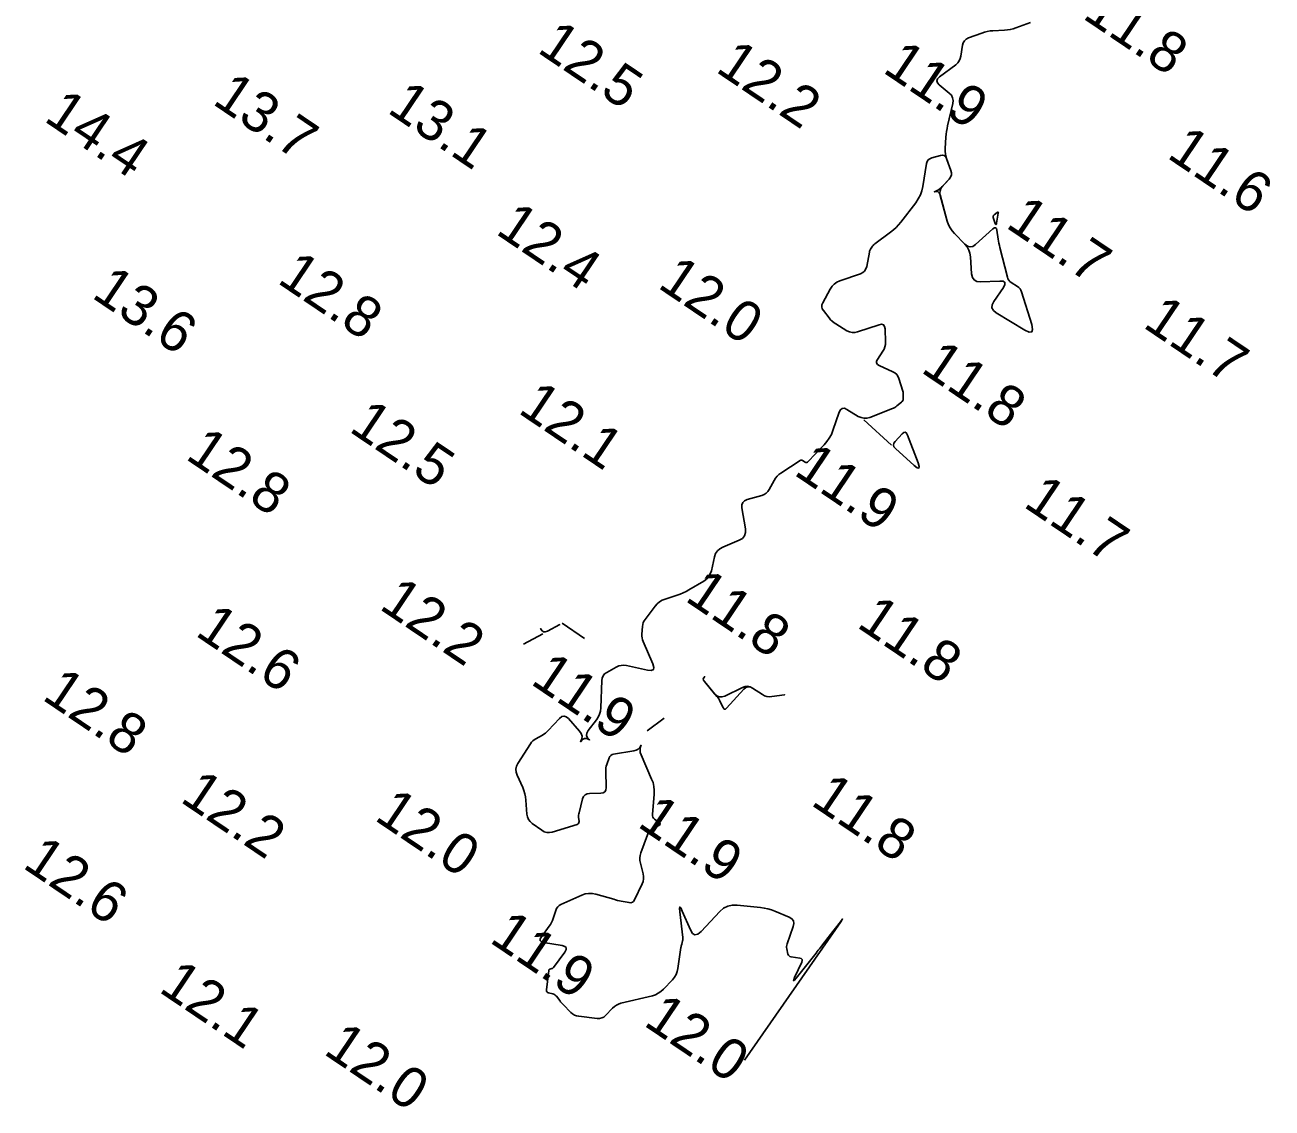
# Model space of a CAD drawing. Extents: x 815352 to 820877, y 582403 to 597439.
# Drawn here: x 815940.7 to 816093.9, y 582923.8 to 583056.9 of the extents above; entities that cross this region are included whole.
import ezdxf

# ---------------------------------------------------------------- set-up
doc = ezdxf.new("R2010")
doc.units = 0
doc.layers.add('V-CONT-EL12', color=7, linetype='Continuous')
doc.layers.add('V-TOPO-SOUN', color=7, linetype='Continuous')

msp = doc.modelspace()

# ---------------------------------------------------------------- linework, layer by layer
at = {"layer": 'V-CONT-EL12'}
for points in [[(816064.24, 583057.18), (816062.45, 583056.52), (816062.11, 583056.41), (816061.77, 583056.32), (816061.42, 583056.27), (816061.07, 583056.24), (816059.64, 583056.17), (816059.29, 583056.14), (816058.94, 583056.09), (816058.6, 583056), (816058.26, 583055.89), (816056.64, 583055.28), (816056.36, 583055.14), (816056.14, 583054.94), (816055.99, 583054.69), (816055.91, 583054.39), (816055.71, 583053.06), (816055.63, 583052.75), (816055.5, 583052.47), (816055.31, 583052.22), (816055.07, 583052), (816053.07, 583050.51), (816052.83, 583050.27), (816052.74, 583050.03), (816052.82, 583049.78), (816053.04, 583049.53), (816054.27, 583048.51), (816054.53, 583048.24), (816054.69, 583047.93), (816054.75, 583047.59), (816054.71, 583047.22), (816054.07, 583044.48), (816054, 583044.14), (816053.94, 583043.8), (816053.9, 583043.45), (816053.87, 583043.1), (816053.78, 583041.7), (816053.78, 583041.36), (816053.81, 583041.02), (816053.88, 583040.69), (816053.98, 583040.36), (816054.47, 583039.01), (816054.54, 583038.72), (816054.53, 583038.45), (816054.44, 583038.19), (816054.26, 583037.95), (816053.36, 583036.96), (816053.17, 583036.77), (816052.95, 583036.61), (816052.71, 583036.49), (816052.45, 583036.39), (816052.7, 583036.43), (816052.89, 583036.38), (816053.04, 583036.24), (816053.14, 583036.01), (816054.03, 583032.77), (816054.17, 583032.34), (816054.37, 583031.95), (816054.61, 583031.58), (816054.91, 583031.24), (816056.19, 583029.95), (816056.47, 583029.61), (816056.68, 583029.23), (816056.82, 583028.83), (816056.89, 583028.39), (816057.02, 583026.3), (816057.12, 583025.86), (816057.32, 583025.56), (816057.65, 583025.38), (816058.09, 583025.34), (816060.48, 583025.42), (816060.9, 583025.39), (816061.11, 583025.24), (816061.12, 583024.98), (816060.93, 583024.61), (816059.74, 583022.9), (816059.54, 583022.5), (816059.52, 583022.13), (816059.69, 583021.8), (816060.04, 583021.51), (816063.54, 583019.4), (816064.09, 583019.14), (816064.41, 583019.17), (816064.52, 583019.48), (816064.4, 583020.08), (816063.16, 583024.08), (816063.08, 583024.29), (816062.97, 583024.46), (816062.83, 583024.62), (816062.65, 583024.75), (816061.9, 583025.22), (816061.73, 583025.35), (816061.59, 583025.51), (816061.48, 583025.69), (816061.41, 583025.89), (816060.5, 583029.52), (816060.44, 583029.79), (816060.38, 583030.05), (816060.33, 583030.32), (816060.29, 583030.58), (816060.12, 583031.65), (816060.06, 583031.87), (816059.96, 583031.97), (816059.82, 583031.95), (816059.64, 583031.83), (816057.51, 583029.91), (816057.17, 583029.68), (816056.84, 583029.61), (816056.51, 583029.7), (816056.19, 583029.95), (816054.91, 583031.24), (816054.61, 583031.58), (816054.37, 583031.95), (816054.17, 583032.34), (816054.03, 583032.77), (816053.16, 583035.94), (816053.11, 583036.24), (816053.14, 583036.51), (816053.24, 583036.77), (816053.41, 583037.02), (816054.26, 583037.95), (816054.44, 583038.19), (816054.53, 583038.45), (816054.54, 583038.72), (816054.47, 583039.01), (816053.93, 583040.48), (816053.82, 583040.7), (816053.65, 583040.84), (816053.45, 583040.89), (816053.2, 583040.85), (816052.12, 583040.54), (816051.88, 583040.44), (816051.69, 583040.29), (816051.56, 583040.09), (816051.49, 583039.84), (816051.03, 583037.04), (816050.91, 583036.5), (816050.72, 583035.99), (816050.47, 583035.5), (816050.16, 583035.04), (816048.31, 583032.65), (816048.03, 583032.32), (816047.73, 583032), (816047.41, 583031.71), (816047.06, 583031.43), (816045.12, 583029.98), (816045.04, 583029.92), (816044.96, 583029.85), (816044.9, 583029.77), (816044.83, 583029.69), (816044.6, 583029.34), (816044.55, 583029.25), (816044.51, 583029.16), (816044.48, 583029.07), (816044.45, 583028.97), (816044.12, 583027.2), (816044.03, 583026.9), (816043.87, 583026.65), (816043.65, 583026.46), (816043.37, 583026.32), (816040.81, 583025.43), (816040.45, 583025.27), (816040.13, 583025.05), (816039.86, 583024.77), (816039.63, 583024.43), (816038.72, 583022.74), (816038.63, 583022.49), (816038.61, 583022.25), (816038.67, 583022.02), (816038.8, 583021.79), (816039.51, 583020.89), (816039.69, 583020.67), (816039.89, 583020.48), (816040.11, 583020.3), (816040.35, 583020.14), (816041.7, 583019.31), (816042.02, 583019.16), (816042.34, 583019.08), (816042.67, 583019.08), (816043, 583019.16), (816045.65, 583020.04), (816045.96, 583020.1), (816046.19, 583020.03), (816046.33, 583019.84), (816046.38, 583019.53), (816046.44, 583017.89), (816046.43, 583017.6), (816046.37, 583017.32), (816046.27, 583017.05), (816046.12, 583016.79), (816045.45, 583015.79), (816045.33, 583015.56), (816045.33, 583015.35), (816045.44, 583015.18), (816045.66, 583015.04), (816047.34, 583014.28), (816047.6, 583014.13), (816047.81, 583013.94), (816047.97, 583013.71), (816048.08, 583013.43), (816048.56, 583011.88), (816048.59, 583011.76), (816048.61, 583011.65), (816048.62, 583011.53), (816048.62, 583011.41), (816048.6, 583010.93), (816048.59, 583010.82), (816048.55, 583010.72), (816048.49, 583010.62), (816048.41, 583010.54), (816047.84, 583010.07), (816047.71, 583009.97), (816047.58, 583009.88), (816047.43, 583009.81), (816047.29, 583009.74), (816044.52, 583008.66), (816044.15, 583008.56), (816043.79, 583008.55), (816043.43, 583008.63), (816043.08, 583008.79), (816041.7, 583009.64), (816041.38, 583009.78), (816041.12, 583009.77), (816040.9, 583009.61), (816040.75, 583009.3), (816039.97, 583007.06), (816039.78, 583006.58), (816039.53, 583006.13), (816039.24, 583005.71), (816038.9, 583005.31), (816036.84, 583003.18), (816036.77, 583003.13), (816036.7, 583003.11), (816036.63, 583003.11), (816036.55, 583003.15), (816036.24, 583003.35), (816036.17, 583003.39), (816036.09, 583003.4), (816036.01, 583003.39), (816035.94, 583003.35), (816033.57, 583001.82), (816033.32, 583001.64), (816033.1, 583001.43), (816032.91, 583001.19), (816032.74, 583000.92), (816032.15, 582999.81), (816031.99, 582999.55), (816031.78, 582999.35), (816031.54, 582999.19), (816031.25, 582999.08), (816029.45, 582998.58), (816029.1, 582998.43), (816028.88, 582998.21), (816028.77, 582997.91), (816028.78, 582997.54), (816029.23, 582994.97), (816029.24, 582994.5), (816029.12, 582994.11), (816028.86, 582993.8), (816028.46, 582993.57), (816026.43, 582992.73), (816026.06, 582992.53), (816025.77, 582992.26), (816025.56, 582991.93), (816025.42, 582991.54), (816025.03, 582989.83), (816024.9, 582989.43), (816024.7, 582989.08), (816024.43, 582988.78), (816024.09, 582988.54), (816022.27, 582987.47), (816021.92, 582987.28), (816021.57, 582987.11), (816021.21, 582986.96), (816020.84, 582986.82), (816019.35, 582986.33), (816018.99, 582986.19), (816018.67, 582985.99), (816018.38, 582985.75), (816018.12, 582985.46), (816016.89, 582983.85), (816016.76, 582983.65), (816016.66, 582983.45), (816016.6, 582983.23), (816016.57, 582982.99), (816016.5, 582982.04), (816016.5, 582981.8), (816016.53, 582981.57), (816016.58, 582981.34), (816016.66, 582981.12), (816017.84, 582978.38), (816017.96, 582977.95), (816017.9, 582977.67), (816017.64, 582977.56), (816017.2, 582977.6), (816014.6, 582978.17), (816014.27, 582978.21), (816013.96, 582978.19), (816013.65, 582978.12), (816013.35, 582977.98), (816012.17, 582977.33), (816011.91, 582977.14), (816011.72, 582976.91), (816011.6, 582976.64), (816011.56, 582976.33), (816011.45, 582972.98), (816011.4, 582972.58), (816011.3, 582972.19), (816011.13, 582971.83), (816010.91, 582971.49), (816009.89, 582970.18), (816009.71, 582969.86), (816009.68, 582969.56), (816009.79, 582969.29), (816010.06, 582969.04), (816010.05, 582969.04), (816009.73, 582969.21), (816009.44, 582969.22), (816009.18, 582969.09), (816008.96, 582968.81), (816009.11, 582969.16), (816009.14, 582969.5), (816009.05, 582969.82), (816008.83, 582970.13), (816007.47, 582971.66), (816007.2, 582971.89), (816006.92, 582971.97), (816006.64, 582971.9), (816006.35, 582971.67), (816004.97, 582970.19), (816004.81, 582970.03), (816004.64, 582969.88), (816004.45, 582969.75), (816004.26, 582969.63), (816003.45, 582969.18), (816003.26, 582969.06), (816003.09, 582968.92), (816002.94, 582968.76), (816002.8, 582968.57), (816001.26, 582966.15), (816001.09, 582965.79), (816001.01, 582965.44), (816001.04, 582965.07), (816001.16, 582964.7), (816001.84, 582963.18), (816001.99, 582962.81), (816002.1, 582962.42), (816002.19, 582962.03), (816002.23, 582961.63), (816002.37, 582959.91), (816002.43, 582959.57), (816002.56, 582959.27), (816002.76, 582959), (816003.02, 582958.77), (816004.2, 582957.93), (816004.5, 582957.76), (816004.82, 582957.67), (816005.14, 582957.66), (816005.48, 582957.72), (816008.53, 582958.65), (816008.64, 582958.7), (816008.72, 582958.78), (816008.76, 582958.88), (816008.77, 582959), (816008.72, 582959.54), (816008.72, 582959.67), (816008.72, 582959.81), (816008.74, 582959.94), (816008.77, 582960.07), (816009.21, 582961.78), (816009.33, 582962.07), (816009.51, 582962.28), (816009.75, 582962.41), (816010.06, 582962.45), (816011.43, 582962.48), (816011.73, 582962.53), (816011.94, 582962.67), (816012.06, 582962.88), (816012.09, 582963.18), (816012.05, 582965.18), (816012.05, 582965.39), (816012.08, 582965.6), (816012.12, 582965.81), (816012.18, 582966.01), (816012.46, 582966.82), (816012.55, 582967.01), (816012.67, 582967.14), (816012.83, 582967.24), (816013.02, 582967.3), (816015.51, 582967.68), (816015.8, 582967.76), (816016.04, 582967.9), (816016.24, 582968.11), (816016.39, 582968.37), (816016.3, 582968.08), (816016.27, 582967.78), (816016.3, 582967.49), (816016.4, 582967.19), (816017.69, 582964.23), (816017.86, 582963.79), (816017.96, 582963.33), (816018.01, 582962.87), (816018, 582962.39), (816017.78, 582959.87), (816017.78, 582959.7), (816017.83, 582959.55), (816017.91, 582959.42), (816018.03, 582959.31), (816018.59, 582958.9), (816018.69, 582958.8), (816018.72, 582958.7), (816018.68, 582958.6), (816018.57, 582958.51), (816017.71, 582958.01), (816017.53, 582957.88), (816017.38, 582957.73), (816017.26, 582957.56), (816017.17, 582957.36), (816016.37, 582955.16), (816016.28, 582954.84), (816016.24, 582954.53), (816016.25, 582954.21), (816016.31, 582953.88), (816016.63, 582952.59), (816016.69, 582952.27), (816016.69, 582951.95), (816016.63, 582951.64), (816016.51, 582951.34), (816015.6, 582949.39), (816015.48, 582949.2), (816015.32, 582949.08), (816015.14, 582949.03), (816014.91, 582949.04), (816013.96, 582949.22), (816013.73, 582949.27), (816013.49, 582949.32), (816013.26, 582949.38), (816013.03, 582949.45), (816010.83, 582950.09), (816010.39, 582950.18), (816009.95, 582950.18), (816009.52, 582950.11), (816009.1, 582949.96), (816006.55, 582948.81), (816006.33, 582948.68), (816006.15, 582948.52), (816006.01, 582948.32), (816005.91, 582948.08), (816005.58, 582947.08), (816005.49, 582946.83), (816005.38, 582946.59), (816005.25, 582946.36), (816005.1, 582946.14), (816004.14, 582944.84), (816003.99, 582944.58), (816003.99, 582944.38), (816004.14, 582944.23), (816004.42, 582944.14), (816006.69, 582943.77), (816007.02, 582943.67), (816007.18, 582943.51), (816007.19, 582943.27), (816007.02, 582942.97), (816005.64, 582941.07), (816005.6, 582941.02), (816005.55, 582940.98), (816005.5, 582940.95), (816005.44, 582940.93), (816005.18, 582940.86), (816005.13, 582940.84), (816005.08, 582940.81), (816005.05, 582940.76), (816005.04, 582940.7), (816004.77, 582938.31), (816004.77, 582938.19), (816004.81, 582938.09), (816004.89, 582938.02), (816005.01, 582937.97), (816005.54, 582937.83), (816005.67, 582937.79), (816005.79, 582937.72), (816005.89, 582937.64), (816005.98, 582937.54), (816006.4, 582937), (816006.5, 582936.87), (816006.6, 582936.75), (816006.71, 582936.63), (816006.82, 582936.52), (816007.78, 582935.54), (816007.98, 582935.36), (816008.21, 582935.22), (816008.46, 582935.13), (816008.73, 582935.08), (816011.01, 582934.81), (816011.3, 582934.81), (816011.57, 582934.87), (816011.82, 582934.99), (816012.04, 582935.19), (816012.89, 582936.07), (816013.12, 582936.28), (816013.36, 582936.45), (816013.63, 582936.57), (816013.92, 582936.67), (816017.78, 582937.61), (816018.16, 582937.73), (816018.51, 582937.9), (816018.83, 582938.12), (816019.13, 582938.39), (816020.24, 582939.57), (816020.49, 582939.88), (816020.69, 582940.21), (816020.83, 582940.57), (816020.92, 582940.96), (816021.3, 582943.52), (816021.32, 582943.62), (816021.34, 582943.73), (816021.36, 582943.83), (816021.39, 582943.94), (816021.5, 582944.34), (816021.53, 582944.45), (816021.54, 582944.55), (816021.54, 582944.66), (816021.53, 582944.76), (816021.14, 582947.92), (816021.11, 582948.35), (816021.15, 582948.51), (816021.26, 582948.39), (816021.45, 582948.01), (816022.45, 582945.7), (816022.71, 582945.27), (816023.02, 582945.09), (816023.37, 582945.16), (816023.76, 582945.48), (816026.07, 582947.96), (816026.53, 582948.36), (816027.04, 582948.62), (816027.6, 582948.75), (816028.2, 582948.75), (816031.07, 582948.43), (816031.53, 582948.37), (816031.97, 582948.27), (816032.41, 582948.14), (816032.84, 582947.98), (816034.6, 582947.25), (816034.93, 582947.06), (816035.13, 582946.8), (816035.18, 582946.48), (816035.1, 582946.11), (816034.33, 582943.97), (816034.29, 582943.82), (816034.27, 582943.67), (816034.27, 582943.51), (816034.29, 582943.36), (816034.45, 582942.73), (816034.5, 582942.59), (816034.58, 582942.49), (816034.69, 582942.41), (816034.84, 582942.37), (816035.89, 582942.23), (816036.08, 582942.17), (816036.19, 582942.07), (816036.21, 582941.93), (816036.15, 582941.74), (816035.27, 582939.85), (816035.15, 582939.55), (816035.13, 582939.44), (816035.23, 582939.5), (816035.44, 582939.75), (816037.9, 582942.85), (816038.04, 582943.02), (816038.17, 582943.19), (816038.31, 582943.36), (816038.44, 582943.53), (816038.97, 582944.22), (816039.11, 582944.4), (816039.24, 582944.57), (816039.37, 582944.74), (816039.51, 582944.91), (816040.89, 582946.7), (816041.1, 582946.96), (816041.17, 582947.05), (816041.12, 582946.95), (816040.93, 582946.67), (816029.1, 582929.68)], [(816047.18, 583005.25), (816043.77, 583008.37)], [(816009.42, 582981.5), (816006.69, 582983.37)], [(816004.3, 582982.09), (816001.94, 582980.81)], [(816019.23, 582971.69), (816017.13, 582970.15)]]:
    msp.add_lwpolyline(points, dxfattribs=at)
for points in [[(816060.06, 583032.39), (816060.03, 583032.35), (816059.98, 583032.38), (816059.93, 583032.5), (816059.68, 583033.22), (816059.66, 583033.32), (816059.67, 583033.41), (816059.72, 583033.49), (816059.79, 583033.56), (816060.16, 583033.83), (816060.23, 583033.87), (816060.28, 583033.87), (816060.31, 583033.83), (816060.3, 583033.74), (816060.09, 583032.51)], [(816048.69, 583006.79), (816048.87, 583006.83), (816049.02, 583006.73), (816049.15, 583006.5), (816050.45, 583003.1), (816050.58, 583002.64), (816050.55, 583002.44), (816050.34, 583002.48), (816049.96, 583002.77), (816047.65, 583004.83), (816047.47, 583005.04), (816047.41, 583005.26), (816047.45, 583005.48), (816047.61, 583005.71), (816048.48, 583006.63)], [(816004.9, 582982.41), (816004.62, 582982.31), (816004.38, 582982.33), (816004.19, 582982.46), (816004.04, 582982.72), (816004.19, 582982.46), (816004.38, 582982.33), (816004.62, 582982.31), (816004.9, 582982.41), (816006.39, 582983.21)], [(816032.46, 582974.35), (816032.15, 582974.33), (816031.85, 582974.36), (816031.57, 582974.45), (816031.3, 582974.6), (816030.08, 582975.4), (816029.79, 582975.55), (816029.49, 582975.62), (816029.18, 582975.6), (816028.87, 582975.49), (816026.67, 582974.43), (816026.32, 582974.31), (816026, 582974.32), (816025.71, 582974.45), (816025.43, 582974.69), (816024.17, 582976.21), (816024.07, 582976.37), (816024.04, 582976.53), (816024.1, 582976.68), (816024.22, 582976.82), (816024.1, 582976.68), (816024.04, 582976.53), (816024.07, 582976.37), (816024.17, 582976.21), (816025.69, 582974.39), (816025.82, 582974.23), (816025.93, 582974.07), (816026.03, 582973.9), (816026.12, 582973.72), (816026.47, 582973), (816026.56, 582972.86), (816026.66, 582972.8), (816026.78, 582972.83), (816026.91, 582972.94), (816029.03, 582975.27), (816029.27, 582975.48), (816029.53, 582975.56), (816029.8, 582975.54), (816030.08, 582975.4), (816031.3, 582974.6), (816031.57, 582974.45), (816031.85, 582974.36), (816032.15, 582974.33), (816032.46, 582974.35), (816034.03, 582974.59)]]:
    msp.add_lwpolyline(points, close=True, dxfattribs=at)

# ---------------------------------------------------------------- texts
at = {"layer": 'V-TOPO-SOUN'}
for s, p in [('11.8 ', (816070.52, 583057.79)), ('12.5 ', (816003.49, 583053.62)), ('12.2 ', (816025.41, 583051.23)), ('11.9 ', (816045.95, 583051.16)), ('13.7 ', (815963.57, 583047.26)), ('14.4 ', (815942.86, 583045.16)), ('13.1 ', (815985.05, 583046.22)), ('11.6 ', (816080.89, 583040.66)), ('12.4 ', (815998.38, 583031.31)), ('11.7 ', (816061.07, 583032.1)), ('12.8 ', (815971.54, 583025.28)), ('12.0 ', (816018.29, 583024.7)), ('13.6 ', (815948.73, 583023.47)), ('11.7 ', (816077.94, 583019.83)), ('11.8 ', (816050.64, 583014.32)), ('12.1 ', (816001.13, 583009.31)), ('12.5 ', (815980.36, 583007.03)), ('12.8 ', (815960.25, 583003.65)), ('11.9 ', (816035.02, 583001.72)), ('11.7 ', (816063.24, 582997.78)), ('11.8 ', (816021.64, 582986.23)), ('12.2 ', (815984.07, 582985.22)), ('11.8 ', (816042.76, 582982.99)), ('12.6 ', (815961.46, 582981.96)), ('11.9 ', (816002.67, 582976)), ('12.8 ', (815942.63, 582974.09)), ('12.2 ', (815959.6, 582961.53)), ('11.8 ', (816037.12, 582961.14)), ('12.0 ', (815983.48, 582959.28)), ('11.9 ', (816015.8, 582958.48)), ('12.6 ', (815940.24, 582953.42)), ('11.9 ', (815997.62, 582944.27)), ('12.1 ', (815956.97, 582938.18)), ('12.0 ', (816016.56, 582934.05)), ('12.0 ', (815977.22, 582930.54))]:
    msp.add_text(s, height=5, rotation=326, dxfattribs=at).set_placement(p)

doc.saveas('drawing.dxf')
